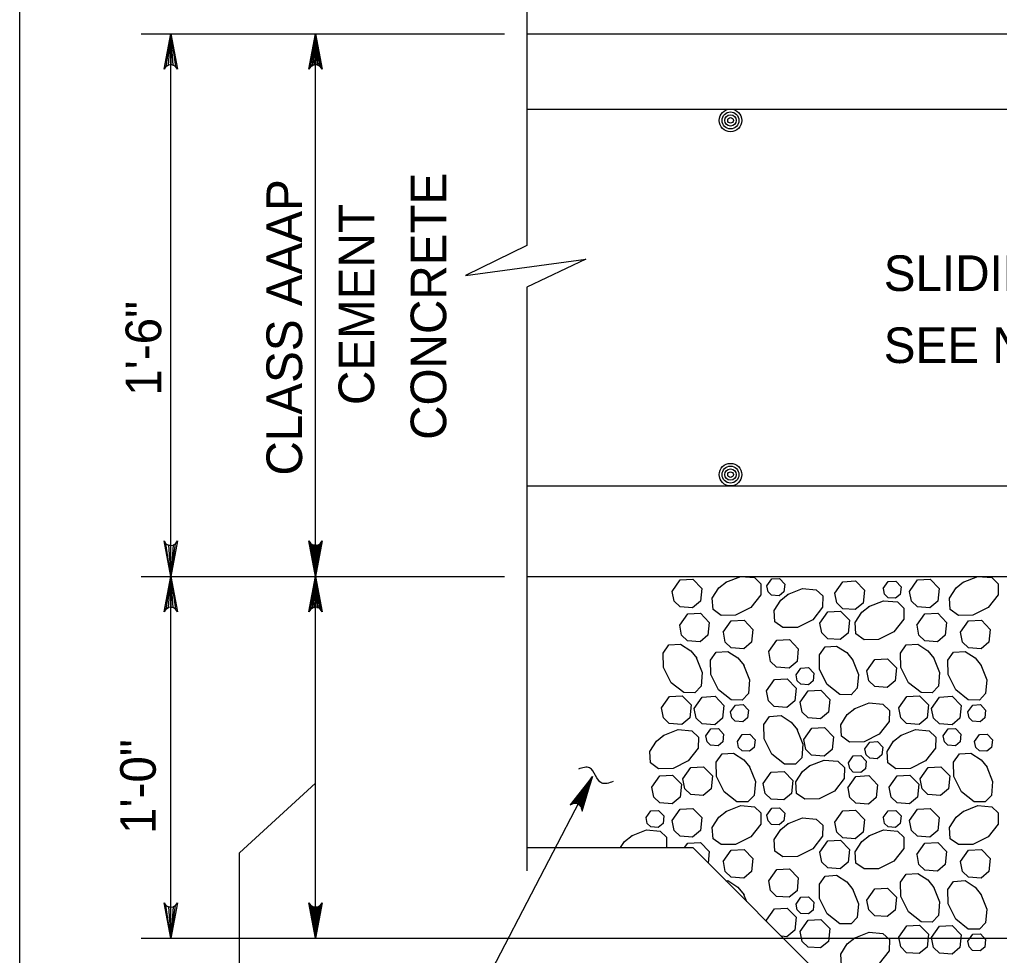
# Model space of a CAD drawing. Extents: x 636530 to 644067, y 294168 to 299122.
# Drawn here: x 640728.8 to 640811.3, y 296109.2 to 296188.1 of the extents above; entities that cross this region are included whole.
import ezdxf

# ---------------------------------------------------------------- set-up
doc = ezdxf.new("R2010")
doc.units = 0
doc.layers.add('1', color=7, linetype='Continuous')

msp = doc.modelspace()

# ---------------------------------------------------------------- linework, layer by layer
at = {"layer": '1'}
for p, q in [((640728.783, 296529.476), (640728.783, 295965.476)), ((640771.522, 296190.391), (640771.522, 296169.063)), ((640739.012, 296186.891), (640769.624, 296186.891)), ((640741.515, 296110.691), (640741.515, 296186.891)), ((640753.714, 296141.171), (640753.714, 296186.891)), ((640771.522, 296186.891), (640908.378, 296186.891)), ((640771.522, 296180.542), (640822.057, 296180.542)), ((640771.522, 296165.544), (640771.522, 296116.368)), ((640771.522, 296148.791), (640822.057, 296148.791)), ((640739.012, 296141.171), (640769.624, 296141.171)), ((640753.714, 296110.691), (640753.714, 296141.171)), ((640771.522, 296141.171), (640922.643, 296141.171)), ((640758.923, 296089.444), (640777.031, 296124.303)), ((640747.293, 296117.876), (640753.714, 296123.736)), ((640747.293, 296066), (640747.293, 296117.876)), ((640771.522, 296118.311), (640785.483, 296118.311)), ((640815.963, 296087.831), (640785.483, 296118.311)), ((640739.012, 296110.691), (640826.511, 296110.691))]:
    msp.add_line(p, q, dxfattribs=at)
for points in [[(640741.515, 296186.891), (640742.075, 296183.909), (640741.915, 296184.139), (640741.715, 296184.257), (640741.515, 296184.291), (640741.315, 296184.257), (640741.115, 296184.139), (640740.956, 296183.909), (640741.515, 296186.891), (640741.115, 296184.139), (640741.315, 296184.257), (640741.515, 296186.891), (640741.515, 296184.291), (640741.715, 296184.257), (640741.515, 296186.891), (640741.915, 296184.139)], [(640753.714, 296186.891), (640754.273, 296183.909), (640754.194, 296184.024), (640754.114, 296184.139), (640754.014, 296184.198), (640753.914, 296184.257), (640753.814, 296184.274), (640753.714, 296184.291), (640753.614, 296184.274), (640753.514, 296184.257), (640753.414, 296184.198), (640753.314, 296184.139), (640753.235, 296184.024), (640753.155, 296183.909), (640753.714, 296186.891), (640753.235, 296184.024), (640753.314, 296184.139), (640753.714, 296186.891), (640753.414, 296184.198), (640753.514, 296184.257), (640753.714, 296186.891), (640753.614, 296184.274), (640753.714, 296184.291), (640753.714, 296186.891), (640753.814, 296184.274), (640753.914, 296184.257), (640753.714, 296186.891), (640754.014, 296184.198), (640754.114, 296184.139), (640753.714, 296186.891), (640754.194, 296184.024)], [(640771.522, 296169.063), (640766.336, 296166.525), (640776.485, 296167.905), (640771.522, 296165.544)], [(640741.515, 296141.171), (640740.956, 296144.154), (640741.115, 296143.924), (640741.315, 296143.806), (640741.515, 296143.771), (640741.715, 296143.806), (640741.915, 296143.924), (640742.075, 296144.154), (640741.515, 296141.171), (640741.915, 296143.924), (640741.715, 296143.806), (640741.515, 296141.171), (640741.515, 296143.771), (640741.315, 296143.806), (640741.515, 296141.171), (640741.115, 296143.924)], [(640753.714, 296141.171), (640753.155, 296144.154), (640753.235, 296144.039), (640753.314, 296143.924), (640753.414, 296143.865), (640753.514, 296143.806), (640753.614, 296143.789), (640753.714, 296143.771), (640753.814, 296143.789), (640753.914, 296143.806), (640754.014, 296143.865), (640754.114, 296143.924), (640754.194, 296144.039), (640754.273, 296144.154), (640753.714, 296141.171), (640754.194, 296144.039), (640754.114, 296143.924), (640753.714, 296141.171), (640754.014, 296143.865), (640753.914, 296143.806), (640753.714, 296141.171), (640753.814, 296143.789), (640753.714, 296143.771), (640753.714, 296141.171), (640753.614, 296143.789), (640753.514, 296143.806), (640753.714, 296141.171), (640753.414, 296143.865), (640753.314, 296143.924), (640753.714, 296141.171), (640753.235, 296144.039)], [(640741.515, 296141.171), (640742.075, 296138.189), (640741.915, 296138.419), (640741.715, 296138.537), (640741.515, 296138.571), (640741.315, 296138.537), (640741.115, 296138.419), (640740.956, 296138.189), (640741.515, 296141.171), (640741.115, 296138.419), (640741.315, 296138.537), (640741.515, 296141.171), (640741.515, 296138.571), (640741.715, 296138.537), (640741.515, 296141.171), (640741.915, 296138.419)], [(640753.714, 296141.171), (640754.273, 296138.189), (640754.194, 296138.304), (640754.114, 296138.419), (640754.014, 296138.478), (640753.914, 296138.537), (640753.814, 296138.554), (640753.714, 296138.571), (640753.614, 296138.554), (640753.514, 296138.537), (640753.414, 296138.478), (640753.314, 296138.419), (640753.235, 296138.304), (640753.155, 296138.189), (640753.714, 296141.171), (640753.235, 296138.304), (640753.314, 296138.419), (640753.714, 296141.171), (640753.414, 296138.478), (640753.514, 296138.537), (640753.714, 296141.171), (640753.614, 296138.554), (640753.714, 296138.571), (640753.714, 296141.171), (640753.814, 296138.554), (640753.914, 296138.537), (640753.714, 296141.171), (640754.014, 296138.478), (640754.114, 296138.419), (640753.714, 296141.171), (640754.194, 296138.304)], [(640783.753, 296139.908), (640784.425, 296140.865), (640785.499, 296140.926), (640786.245, 296140.152), (640786.137, 296139.068), (640785.474, 296138.517), (640784.414, 296138.593), (640783.915, 296139.077), (640783.754, 296139.908)], [(640789.522, 296141.171), (640790.677, 296141.072), (640791.226, 296140.55), (640791.209, 296139.612), (640790.376, 296138.547), (640789.088, 296137.903), (640787.874, 296137.882), (640787.191, 296138.367), (640787.126, 296139.334), (640787.68, 296140.199), (640788.315, 296140.705)], [(640788.264, 296140.673), (640789.522, 296141.171)], [(640791.734, 296140.377), (640792.138, 296140.951), (640792.782, 296140.987), (640793.229, 296140.523), (640793.165, 296139.873), (640792.767, 296139.542), (640792.131, 296139.588), (640791.832, 296139.878), (640791.735, 296140.377)], [(640797.459, 296139.763), (640798.132, 296140.719), (640799.205, 296140.781), (640799.951, 296140.007), (640799.843, 296138.923), (640799.18, 296138.371), (640798.12, 296138.448), (640797.622, 296138.932), (640797.46, 296139.763)], [(640801.538, 296140.156), (640801.942, 296140.73), (640802.586, 296140.767), (640803.034, 296140.302), (640802.969, 296139.652), (640802.571, 296139.321), (640801.935, 296139.367), (640801.636, 296139.657), (640801.539, 296140.156)], [(640803.742, 296139.908), (640804.414, 296140.865), (640805.487, 296140.926), (640806.233, 296140.152), (640806.125, 296139.068), (640805.462, 296138.517), (640804.403, 296138.593), (640803.904, 296139.077), (640803.742, 296139.908)], [(640809.511, 296141.171), (640810.666, 296141.072), (640811.215, 296140.55), (640811.198, 296139.612), (640810.364, 296138.547), (640809.076, 296137.903), (640807.862, 296137.882), (640807.179, 296138.367), (640807.114, 296139.334), (640807.669, 296140.199), (640808.304, 296140.705)], [(640808.253, 296140.673), (640809.511, 296141.171)], [(640793.476, 296139.64), (640794.734, 296140.139), (640795.889, 296140.039), (640796.438, 296139.517), (640796.421, 296138.58), (640795.587, 296137.514), (640794.3, 296136.87), (640793.086, 296136.849), (640792.403, 296137.335), (640792.338, 296138.301), (640792.892, 296139.166), (640793.527, 296139.673)], [(640800.309, 296138.624), (640801.566, 296139.122), (640802.722, 296139.022), (640803.271, 296138.5), (640803.253, 296137.563), (640802.42, 296136.498), (640801.132, 296135.854), (640799.918, 296135.832), (640799.235, 296136.318), (640799.17, 296137.285), (640799.725, 296138.149), (640800.36, 296138.656)], [(640796.194, 296137.233), (640796.867, 296138.189), (640797.94, 296138.251), (640798.686, 296137.477), (640798.578, 296136.393), (640797.915, 296135.841), (640796.855, 296135.918), (640796.357, 296136.402), (640796.195, 296137.233)], [(640784.386, 296137.045), (640785.058, 296138.002), (640786.131, 296138.063), (640786.877, 296137.289), (640786.769, 296136.205), (640786.106, 296135.654), (640785.047, 296135.73), (640784.548, 296136.214), (640784.386, 296137.045)], [(640788.061, 296136.46), (640788.733, 296137.416), (640789.807, 296137.477), (640790.553, 296136.704), (640790.445, 296135.62), (640789.782, 296135.068), (640788.722, 296135.145), (640788.224, 296135.628), (640788.062, 296136.459)], [(640804.374, 296137.045), (640805.046, 296138.002), (640806.12, 296138.063), (640806.866, 296137.289), (640806.758, 296136.205), (640806.095, 296135.654), (640805.035, 296135.73), (640804.537, 296136.214), (640804.375, 296137.045)], [(640808.05, 296136.46), (640808.722, 296137.416), (640809.795, 296137.477), (640810.541, 296136.704), (640810.433, 296135.62), (640809.77, 296135.068), (640808.711, 296135.145), (640808.212, 296135.628), (640808.05, 296136.459)], [(640791.883, 296134.833), (640792.556, 296135.79), (640793.629, 296135.851), (640794.375, 296135.077), (640794.267, 296133.993), (640793.604, 296133.442), (640792.544, 296133.518), (640792.046, 296134.002), (640791.884, 296134.833)], [(640785.785, 296134.321), (640786.283, 296133.063), (640786.183, 296131.908), (640785.661, 296131.359), (640784.724, 296131.376), (640783.659, 296132.21), (640783.015, 296133.498), (640782.993, 296134.711), (640783.479, 296135.395), (640784.446, 296135.459), (640785.31, 296134.905), (640785.817, 296134.27)], [(640798.94, 296134.158), (640799.439, 296132.901), (640799.339, 296131.745), (640798.817, 296131.196), (640797.88, 296131.214), (640796.815, 296132.047), (640796.171, 296133.335), (640796.149, 296134.549), (640796.635, 296135.232), (640797.602, 296135.296), (640798.466, 296134.742), (640798.973, 296134.107)], [(640805.773, 296134.321), (640806.272, 296133.063), (640806.172, 296131.908), (640805.65, 296131.359), (640804.712, 296131.376), (640803.647, 296132.21), (640803.003, 296133.498), (640802.982, 296134.711), (640803.467, 296135.395), (640804.434, 296135.459), (640805.299, 296134.905), (640805.805, 296134.27)], [(640789.77, 296133.711), (640790.269, 296132.453), (640790.169, 296131.298), (640789.647, 296130.749), (640788.71, 296130.766), (640787.644, 296131.6), (640787.001, 296132.888), (640786.979, 296134.101), (640787.465, 296134.785), (640788.431, 296134.849), (640789.296, 296134.295), (640789.803, 296133.66)], [(640800.148, 296133.207), (640800.82, 296134.163), (640801.894, 296134.224), (640802.64, 296133.451), (640802.532, 296132.367), (640801.869, 296131.815), (640800.809, 296131.892), (640800.311, 296132.375), (640800.149, 296133.207)], [(640809.759, 296133.711), (640810.257, 296132.453), (640810.158, 296131.298), (640809.636, 296130.749), (640808.698, 296130.766), (640807.633, 296131.6), (640806.989, 296132.888), (640806.968, 296134.101), (640807.453, 296134.785), (640808.42, 296134.849), (640809.285, 296134.295), (640809.791, 296133.66)], [(640794.193, 296132.874), (640794.597, 296133.448), (640795.241, 296133.485), (640795.688, 296133.02), (640795.624, 296132.37), (640795.226, 296132.039), (640794.59, 296132.085), (640794.291, 296132.375), (640794.194, 296132.874)], [(640791.695, 296131.513), (640792.367, 296132.469), (640793.441, 296132.53), (640794.187, 296131.757), (640794.079, 296130.672), (640793.416, 296130.121), (640792.356, 296130.198), (640791.857, 296130.681), (640791.696, 296131.512)], [(640794.536, 296130.563), (640795.208, 296131.519), (640796.281, 296131.581), (640797.028, 296130.807), (640796.92, 296129.723), (640796.257, 296129.171), (640795.197, 296129.248), (640794.698, 296129.732), (640794.536, 296130.563)], [(640782.85, 296130.089), (640783.522, 296131.046), (640784.596, 296131.107), (640785.342, 296130.333), (640785.234, 296129.249), (640784.571, 296128.698), (640783.511, 296128.774), (640783.013, 296129.258), (640782.851, 296130.089)], [(640785.616, 296130.048), (640786.288, 296131.005), (640787.361, 296131.066), (640788.108, 296130.292), (640788, 296129.208), (640787.336, 296128.657), (640786.277, 296128.734), (640785.778, 296129.217), (640785.616, 296130.048)], [(640802.839, 296130.089), (640803.511, 296131.046), (640804.584, 296131.107), (640805.33, 296130.333), (640805.222, 296129.249), (640804.559, 296128.698), (640803.5, 296128.774), (640803.001, 296129.258), (640802.839, 296130.089)], [(640805.604, 296130.048), (640806.276, 296131.005), (640807.35, 296131.066), (640808.096, 296130.292), (640807.988, 296129.208), (640807.325, 296128.657), (640806.265, 296128.734), (640805.767, 296129.217), (640805.605, 296130.048)], [(640788.675, 296129.753), (640789.078, 296130.327), (640789.722, 296130.364), (640790.17, 296129.899), (640790.105, 296129.249), (640789.707, 296128.918), (640789.071, 296128.964), (640788.772, 296129.254), (640788.675, 296129.753)], [(640799.089, 296130.002), (640800.346, 296130.5), (640801.502, 296130.4), (640802.051, 296129.878), (640802.033, 296128.941), (640801.2, 296127.876), (640799.912, 296127.232), (640798.698, 296127.21), (640798.015, 296127.696), (640797.95, 296128.663), (640798.505, 296129.527), (640799.139, 296130.034)], [(640808.663, 296129.753), (640809.066, 296130.327), (640809.711, 296130.364), (640810.158, 296129.899), (640810.093, 296129.249), (640809.696, 296128.918), (640809.06, 296128.964), (640808.76, 296129.254), (640808.663, 296129.753)], [(640794.263, 296128.302), (640794.762, 296127.044), (640794.662, 296125.889), (640794.14, 296125.34), (640793.203, 296125.357), (640792.137, 296126.191), (640791.494, 296127.478), (640791.472, 296128.692), (640791.958, 296129.375), (640792.925, 296129.44), (640793.789, 296128.886), (640794.296, 296128.251)], [(640786.594, 296127.735), (640786.997, 296128.309), (640787.641, 296128.346), (640788.089, 296127.882), (640788.024, 296127.231), (640787.626, 296126.9), (640786.99, 296126.947), (640786.691, 296127.237), (640786.594, 296127.735)], [(640794.835, 296127.417), (640795.507, 296128.373), (640796.581, 296128.434), (640797.327, 296127.661), (640797.219, 296126.577), (640796.556, 296126.025), (640795.496, 296126.102), (640794.997, 296126.585), (640794.835, 296127.417)], [(640806.582, 296127.735), (640806.986, 296128.309), (640807.63, 296128.346), (640808.077, 296127.882), (640808.013, 296127.231), (640807.615, 296126.9), (640806.979, 296126.947), (640806.68, 296127.237), (640806.583, 296127.735)], [(640783.002, 296127.755), (640784.26, 296128.254), (640785.415, 296128.154), (640785.964, 296127.632), (640785.947, 296126.694), (640785.113, 296125.629), (640783.825, 296124.985), (640782.612, 296124.964), (640781.928, 296125.449), (640781.864, 296126.416), (640782.418, 296127.281), (640783.053, 296127.787)], [(640789.242, 296127.263), (640789.645, 296127.836), (640790.289, 296127.873), (640790.737, 296127.409), (640790.672, 296126.759), (640790.275, 296126.428), (640789.639, 296126.474), (640789.339, 296126.764), (640789.242, 296127.262)], [(640802.99, 296127.755), (640804.248, 296128.254), (640805.403, 296128.154), (640805.953, 296127.632), (640805.935, 296126.694), (640805.102, 296125.629), (640803.814, 296124.985), (640802.6, 296124.964), (640801.917, 296125.449), (640801.852, 296126.416), (640802.406, 296127.281), (640803.041, 296127.787)], [(640809.23, 296127.263), (640809.634, 296127.836), (640810.278, 296127.873), (640810.726, 296127.409), (640810.661, 296126.759), (640810.263, 296126.428), (640809.627, 296126.474), (640809.328, 296126.764), (640809.231, 296127.262)], [(640799.994, 296126.632), (640800.397, 296127.206), (640801.041, 296127.243), (640801.489, 296126.779), (640801.424, 296126.128), (640801.026, 296125.797), (640800.39, 296125.843), (640800.091, 296126.133), (640799.994, 296126.632)], [(640790.258, 296125.129), (640790.757, 296123.872), (640790.657, 296122.716), (640790.135, 296122.167), (640789.197, 296122.185), (640788.132, 296123.018), (640787.488, 296124.306), (640787.467, 296125.52), (640787.952, 296126.203), (640788.919, 296126.268), (640789.784, 296125.714), (640790.29, 296125.079)], [(640798.607, 296125.466), (640799.01, 296126.04), (640799.654, 296126.076), (640800.102, 296125.612), (640800.037, 296124.962), (640799.639, 296124.631), (640799.003, 296124.677), (640798.704, 296124.967), (640798.607, 296125.466)], [(640810.246, 296125.129), (640810.745, 296123.872), (640810.645, 296122.716), (640810.123, 296122.167), (640809.186, 296122.185), (640808.12, 296123.018), (640807.477, 296124.306), (640807.455, 296125.52), (640807.941, 296126.203), (640808.908, 296126.268), (640809.772, 296125.714), (640810.279, 296125.079)], [(640784.649, 296124.105), (640785.321, 296125.061), (640786.395, 296125.123), (640787.141, 296124.349), (640787.033, 296123.265), (640786.37, 296122.713), (640785.31, 296122.79), (640784.812, 296123.274), (640784.65, 296124.105)], [(640795.305, 296125.193), (640796.563, 296125.692), (640797.718, 296125.592), (640798.267, 296125.07), (640798.249, 296124.132), (640797.416, 296123.067), (640796.128, 296122.423), (640794.914, 296122.402), (640794.231, 296122.887), (640794.166, 296123.854), (640794.721, 296124.719), (640795.356, 296125.225)], [(640804.638, 296124.105), (640805.31, 296125.061), (640806.383, 296125.123), (640807.13, 296124.349), (640807.022, 296123.265), (640806.358, 296122.713), (640805.299, 296122.79), (640804.8, 296123.274), (640804.638, 296124.105)], [(640777.031, 296124.303), (640775.165, 296121.91), (640775.288, 296121.976), (640775.412, 296122.041), (640775.528, 296122.048), (640775.644, 296122.055), (640775.741, 296122.024), (640775.837, 296121.993), (640775.918, 296121.932), (640775.999, 296121.871), (640776.061, 296121.773), (640776.123, 296121.674), (640776.141, 296121.535), (640776.159, 296121.397), (640777.031, 296124.303), (640776.141, 296121.535), (640776.123, 296121.674), (640777.031, 296124.303), (640776.061, 296121.773), (640775.999, 296121.871), (640777.031, 296124.303), (640775.918, 296121.932), (640775.837, 296121.993), (640777.031, 296124.303), (640775.741, 296122.024), (640775.644, 296122.055), (640777.031, 296124.303), (640775.528, 296122.048), (640775.412, 296122.041), (640777.031, 296124.303), (640775.288, 296121.976)], [(640782.042, 296123.404), (640782.714, 296124.36), (640783.788, 296124.421), (640784.534, 296123.648), (640784.426, 296122.563), (640783.763, 296122.012), (640782.703, 296122.089), (640782.204, 296122.572), (640782.043, 296123.403)], [(640791.428, 296123.719), (640792.1, 296124.675), (640793.174, 296124.736), (640793.92, 296123.963), (640793.812, 296122.879), (640793.149, 296122.327), (640792.089, 296122.404), (640791.59, 296122.887), (640791.429, 296123.719)], [(640798.562, 296123.364), (640799.234, 296124.32), (640800.308, 296124.382), (640801.054, 296123.608), (640800.946, 296122.524), (640800.283, 296121.972), (640799.223, 296122.049), (640798.724, 296122.533), (640798.563, 296123.364)], [(640802.03, 296123.404), (640802.703, 296124.36), (640803.776, 296124.421), (640804.522, 296123.648), (640804.414, 296122.563), (640803.751, 296122.012), (640802.691, 296122.089), (640802.193, 296122.572), (640802.031, 296123.403)], [(640788.264, 296121.358), (640789.522, 296121.857), (640790.677, 296121.757), (640791.226, 296121.235), (640791.209, 296120.298), (640790.376, 296119.232), (640789.088, 296118.588), (640787.874, 296118.567), (640787.191, 296119.053), (640787.126, 296120.019), (640787.68, 296120.884), (640788.315, 296121.391)], [(640791.734, 296121.062), (640792.138, 296121.636), (640792.782, 296121.673), (640793.229, 296121.209), (640793.165, 296120.558), (640792.767, 296120.227), (640792.131, 296120.273), (640791.832, 296120.564), (640791.735, 296121.062)], [(640808.253, 296121.358), (640809.511, 296121.857), (640810.666, 296121.757), (640811.215, 296121.235), (640811.198, 296120.298), (640810.364, 296119.232), (640809.076, 296118.588), (640807.862, 296118.567), (640807.179, 296119.053), (640807.114, 296120.019), (640807.669, 296120.884), (640808.304, 296121.391)], [(640781.55, 296120.842), (640781.953, 296121.415), (640782.597, 296121.452), (640783.045, 296120.988), (640782.98, 296120.338), (640782.583, 296120.007), (640781.946, 296120.053), (640781.647, 296120.343), (640781.55, 296120.841)], [(640783.753, 296120.594), (640784.425, 296121.55), (640785.499, 296121.611), (640786.245, 296120.838), (640786.137, 296119.754), (640785.474, 296119.202), (640784.414, 296119.279), (640783.915, 296119.762), (640783.754, 296120.594)], [(640797.459, 296120.448), (640798.132, 296121.405), (640799.205, 296121.466), (640799.951, 296120.692), (640799.843, 296119.608), (640799.18, 296119.057), (640798.12, 296119.134), (640797.622, 296119.617), (640797.46, 296120.448)], [(640801.538, 296120.842), (640801.942, 296121.415), (640802.586, 296121.452), (640803.034, 296120.988), (640802.969, 296120.338), (640802.571, 296120.007), (640801.935, 296120.053), (640801.636, 296120.343), (640801.539, 296120.841)], [(640803.742, 296120.594), (640804.414, 296121.55), (640805.487, 296121.611), (640806.233, 296120.838), (640806.125, 296119.754), (640805.462, 296119.202), (640804.403, 296119.279), (640803.904, 296119.762), (640803.742, 296120.594)], [(640793.476, 296120.326), (640794.734, 296120.824), (640795.889, 296120.725), (640796.438, 296120.203), (640796.421, 296119.265), (640795.587, 296118.2), (640794.3, 296117.556), (640793.086, 296117.535), (640792.403, 296118.02), (640792.338, 296118.987), (640792.892, 296119.852), (640793.527, 296120.358)], [(640779.4, 296118.311), (640779.736, 296118.835), (640780.371, 296119.341)], [(640780.32, 296119.309), (640781.578, 296119.808), (640782.733, 296119.708), (640783.282, 296119.186), (640783.266, 296118.311)], [(640800.309, 296119.309), (640801.566, 296119.808), (640802.722, 296119.708), (640803.271, 296119.186), (640803.253, 296118.248), (640802.42, 296117.183), (640801.132, 296116.539), (640799.918, 296116.518), (640799.235, 296117.003), (640799.17, 296117.97), (640799.725, 296118.835), (640800.36, 296119.341)], [(640784.794, 296118.311), (640785.058, 296118.687), (640786.131, 296118.748), (640786.877, 296117.975), (640786.781, 296117.013)], [(640796.194, 296117.918), (640796.867, 296118.875), (640797.94, 296118.936), (640798.686, 296118.162), (640798.578, 296117.078), (640797.915, 296116.527), (640796.855, 296116.604), (640796.357, 296117.087), (640796.195, 296117.918)], [(640804.374, 296117.731), (640805.046, 296118.687), (640806.12, 296118.748), (640806.866, 296117.975), (640806.758, 296116.891), (640806.095, 296116.339), (640805.035, 296116.416), (640804.537, 296116.899), (640804.375, 296117.731)], [(640788.061, 296117.145), (640788.733, 296118.101), (640789.807, 296118.163), (640790.553, 296117.389), (640790.445, 296116.305), (640789.782, 296115.753), (640788.722, 296115.83), (640788.224, 296116.314), (640788.062, 296117.145)], [(640808.05, 296117.145), (640808.722, 296118.101), (640809.795, 296118.163), (640810.541, 296117.389), (640810.433, 296116.305), (640809.77, 296115.753), (640808.711, 296115.83), (640808.212, 296116.314), (640808.05, 296117.145)], [(640791.883, 296115.519), (640792.556, 296116.475), (640793.629, 296116.536), (640794.375, 296115.763), (640794.267, 296114.679), (640793.604, 296114.127), (640792.544, 296114.204), (640792.046, 296114.688), (640791.884, 296115.519)], [(640798.94, 296114.844), (640799.439, 296113.586), (640799.339, 296112.431), (640798.817, 296111.881), (640797.88, 296111.899), (640796.815, 296112.732), (640796.171, 296114.02), (640796.149, 296115.234), (640796.635, 296115.917), (640797.602, 296115.982), (640798.466, 296115.428), (640798.973, 296114.793)], [(640805.773, 296115.006), (640806.272, 296113.749), (640806.172, 296112.593), (640805.65, 296112.044), (640804.712, 296112.062), (640803.647, 296112.895), (640803.003, 296114.183), (640802.982, 296115.397), (640803.467, 296116.08), (640804.434, 296116.145), (640805.299, 296115.591), (640805.805, 296114.956)], [(640788.27, 296115.524), (640788.431, 296115.535), (640789.296, 296114.981), (640789.803, 296114.346)], [(640809.759, 296114.396), (640810.257, 296113.139), (640810.158, 296111.983), (640809.636, 296111.434), (640808.698, 296111.452), (640807.633, 296112.285), (640806.989, 296113.573), (640806.968, 296114.787), (640807.453, 296115.47), (640808.42, 296115.535), (640809.285, 296114.981), (640809.791, 296114.346)], [(640789.77, 296114.396), (640790.015, 296113.78)], [(640800.148, 296113.892), (640800.82, 296114.849), (640801.894, 296114.91), (640802.64, 296114.136), (640802.532, 296113.052), (640801.869, 296112.501), (640800.809, 296112.577), (640800.311, 296113.061), (640800.149, 296113.892)], [(640741.515, 296110.691), (640740.956, 296113.674), (640741.115, 296113.444), (640741.315, 296113.326), (640741.515, 296113.291), (640741.715, 296113.326), (640741.915, 296113.444), (640742.075, 296113.674), (640741.515, 296110.691), (640741.915, 296113.444), (640741.715, 296113.326), (640741.515, 296110.691), (640741.515, 296113.291), (640741.315, 296113.326), (640741.515, 296110.691), (640741.115, 296113.444)], [(640741.515, 296110.691), (640740.956, 296113.674), (640741.115, 296113.444), (640741.315, 296113.326), (640741.515, 296113.291), (640741.715, 296113.326), (640741.915, 296113.444), (640742.075, 296113.674), (640741.515, 296110.691), (640741.915, 296113.444), (640741.715, 296113.326), (640741.515, 296110.691), (640741.515, 296113.291), (640741.315, 296113.326), (640741.515, 296110.691), (640741.115, 296113.444)], [(640753.714, 296110.691), (640753.155, 296113.674), (640753.235, 296113.559), (640753.314, 296113.444), (640753.414, 296113.385), (640753.514, 296113.326), (640753.614, 296113.309), (640753.714, 296113.291), (640753.814, 296113.309), (640753.914, 296113.326), (640754.014, 296113.385), (640754.114, 296113.444), (640754.194, 296113.559), (640754.273, 296113.674), (640753.714, 296110.691), (640754.194, 296113.559), (640754.114, 296113.444), (640753.714, 296110.691), (640754.014, 296113.385), (640753.914, 296113.326), (640753.714, 296110.691), (640753.814, 296113.309), (640753.714, 296113.291), (640753.714, 296110.691), (640753.614, 296113.309), (640753.514, 296113.326), (640753.714, 296110.691), (640753.414, 296113.385), (640753.314, 296113.444), (640753.714, 296110.691), (640753.235, 296113.559)], [(640794.193, 296113.559), (640794.597, 296114.133), (640795.241, 296114.17), (640795.688, 296113.706), (640795.624, 296113.055), (640795.226, 296112.724), (640794.59, 296112.771), (640794.291, 296113.061), (640794.194, 296113.559)], [(640791.695, 296112.198), (640792.367, 296113.154), (640793.441, 296113.216), (640794.187, 296112.442), (640794.079, 296111.358), (640793.416, 296110.806), (640792.955, 296110.84)], [(640791.72, 296112.075), (640791.696, 296112.198)], [(640794.536, 296111.249), (640795.208, 296112.205), (640796.281, 296112.266), (640797.028, 296111.493), (640796.92, 296110.408), (640796.257, 296109.857), (640795.197, 296109.934), (640794.698, 296110.417), (640794.536, 296111.248)], [(640802.839, 296110.775), (640803.511, 296111.731), (640804.584, 296111.792), (640805.33, 296111.019), (640805.222, 296109.935), (640804.559, 296109.383), (640803.5, 296109.46), (640803.001, 296109.943), (640802.839, 296110.774)], [(640805.604, 296110.734), (640806.276, 296111.69), (640807.35, 296111.752), (640808.096, 296110.978), (640807.988, 296109.894), (640807.325, 296109.342), (640806.265, 296109.419), (640805.767, 296109.903), (640805.605, 296110.734)], [(640799.089, 296110.687), (640800.346, 296111.186), (640801.502, 296111.086), (640802.051, 296110.564), (640802.033, 296109.626), (640801.2, 296108.561), (640799.912, 296107.917), (640798.698, 296107.896), (640798.015, 296108.381), (640797.95, 296109.348), (640798.505, 296110.213), (640799.139, 296110.719)], [(640808.663, 296110.439), (640809.066, 296111.012), (640809.711, 296111.049), (640810.158, 296110.585), (640810.093, 296109.935), (640809.696, 296109.604), (640809.06, 296109.65), (640808.76, 296109.94), (640808.663, 296110.438)]]:
    msp.add_lwpolyline(points, dxfattribs=at)
for centre, radius in [((640788.666, 296179.591), 0.952), ((640788.666, 296179.591), 0.714), ((640788.666, 296179.591), 0.476), ((640788.666, 296179.591), 0.238), ((640788.666, 296149.742), 0.952), ((640788.666, 296149.742), 0.714), ((640788.666, 296149.742), 0.476), ((640788.666, 296149.742), 0.238)]:
    msp.add_circle(centre, radius, dxfattribs=at)
msp.add_spline([(640778.784, 296123.89), (640777.815, 296123.748), (640776.792, 296125.035), (640775.851, 296124.935)], degree=3, dxfattribs=at)

# ---------------------------------------------------------------- texts
for s, p in [('CONCRETE', (640764.723, 296152.674)), ('CLASS AAAP', (640752.579, 296149.662)), ('CEMENT', (640758.651, 296155.603)), ('1\'-6"', (640740.711, 296156.386)), ('1\'-0"', (640740.255, 296119.459))]:
    msp.add_text(s, height=3, rotation=90, dxfattribs=at).set_placement(p)
for s, p in [('SLIDING SURFACE', (640801.572, 296165.218)), ('SEE NOTE 2', (640801.572, 296159.146))]:
    msp.add_text(s, height=3, dxfattribs=at).set_placement(p)

doc.saveas('drawing.dxf')
